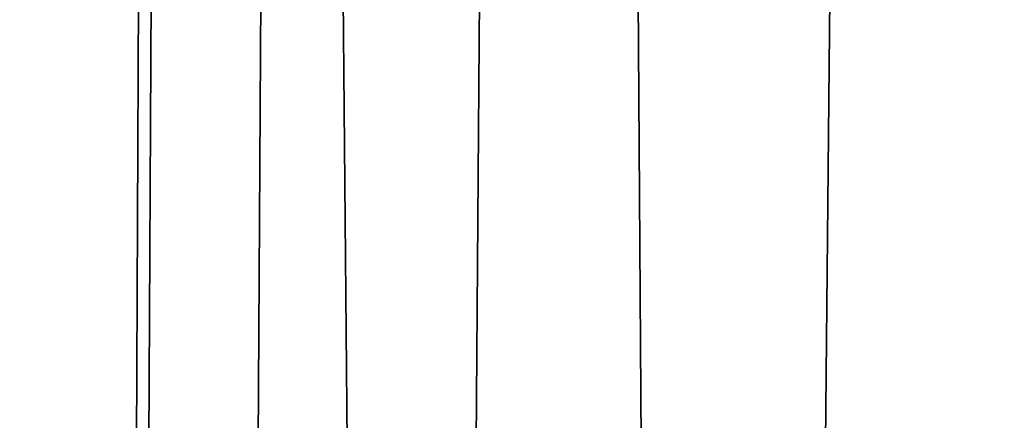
# Model space of a CAD drawing. Header units: metres. Extents: x -258 to 72, y -72 to 102.
# Tile 290 of 656: x -11.512 to -11.151, y 78.909 to 79.056. Entities that reach past the tile are written whole.
import ezdxf

# ---------------------------------------------------------------- set-up
doc = ezdxf.new("R2010")
doc.units = ezdxf.units.M
doc.layers.add('solid_FREESTAND_ASM_SW0005', color=7, linetype='CONTINUOUS')

msp = doc.modelspace()

# ---------------------------------------------------------------- linework, layer by layer
at = {"layer": 'solid_FREESTAND_ASM_SW0005'}
for points in [[(-11.424497, 87.773895, 22.579872), (-11.770615, 19.759874, 23.00201), (-11.839768, 100.5, 23.090229)], [(-11.424497, 87.773895, 22.579872), (-11.422572, 87.124123, 22.577612), (-11.770615, 19.759874, 23.00201)], [(-11.422572, 87.124123, 22.577612), (-11.380559, 86.48951, 22.528465), (-11.770615, 19.759874, 23.00201)], [(-11.380559, 86.48951, 22.528465), (-11.295014, 85.840256, 22.429708), (-11.770615, 19.759874, 23.00201)], [(-11.295014, 85.840256, 22.429708), (-11.158202, 85.15638, 22.275305), (-11.770615, 19.759874, 23.00201)], [(-11.158202, 85.15638, 22.275305), (-10.960306, 84.433136, 22.059313), (-11.770615, 19.759874, 23.00201)], [(-10.960306, 84.433136, 22.059313), (-10.896054, 20.25527, 21.990976), (-11.770615, 19.759874, 23.00201)], [(-11.673482, 84.430199, 41.71965), (-11.770597, 19.759884, 41.598011), (-10.89604, 20.25528, 42.609039)], [(-11.43252, 83.645576, 42.010689), (-11.673482, 84.430199, 41.71965), (-10.89604, 20.25528, 42.609039)], [(-11.313762, 83.317947, 42.148796), (-11.43252, 83.645576, 42.010689), (-10.89604, 20.25528, 42.609039)], [(-11.111754, 82.819916, 42.376156), (-11.313762, 83.317947, 42.148796), (-10.89604, 20.25528, 42.609039)]]:
    msp.add_3dface(points, dxfattribs=at)

doc.saveas('drawing.dxf')
